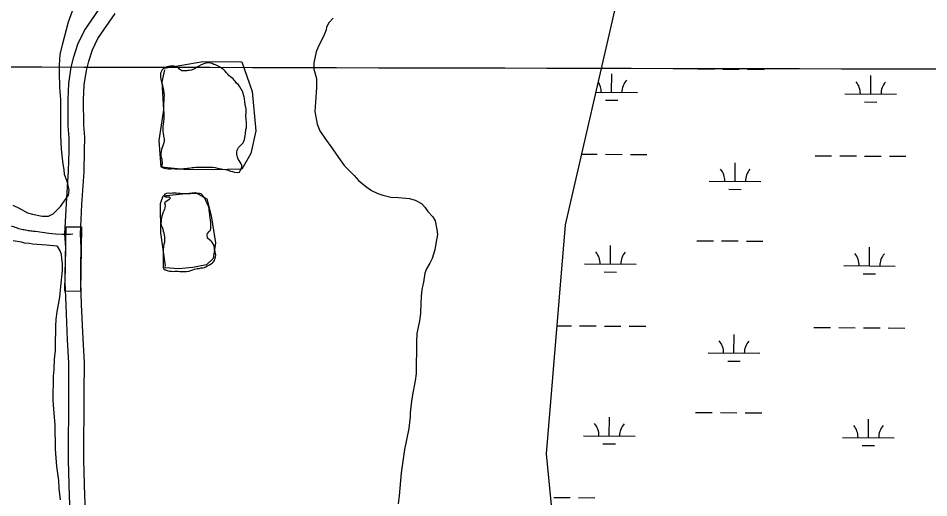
# Model space of a CAD drawing. Extents: x 3172231 to 3210228, y 940198 to 965780.
# Drawn here: x 3197406 to 3199169, y 950904 to 951832 of the extents above; entities that cross this region are included whole.
import ezdxf

# ---------------------------------------------------------------- set-up
doc = ezdxf.new("R2010")
doc.units = 0
for name, color, linetype in [('V-BORW-LINE', 7, 'Continuous'), ('V-GRID-MAJR', 7, 'Continuous'), ('V-ROAD-CNTR', 7, 'Continuous'), ('V-SITE-VEGE', 7, 'Continuous'), ('V-TOPO-SHOR', 7, 'Continuous'), ('V-WETL-SWMP', 7, 'Continuous')]:
    doc.layers.add(name, color=color, linetype=linetype)

msp = doc.modelspace()

# ---------------------------------------------------------------- linework, layer by layer
at = {"layer": 'V-BORW-LINE'}
for points in [[(3197689.256, 951735.853), (3197763.382, 951748.548)], [(3197763.382, 951748.548), (3197838.48, 951747.846)], [(3197838.48, 951747.846), (3197858.56, 951690.831)], [(3197684.253, 951708.996), (3197689.745, 951732.514)], [(3197687.821, 951654.815), (3197684.253, 951708.996)], [(3197858.56, 951690.831), (3197865.899, 951614.625)], [(3197678.616, 951595.865), (3197687.821, 951654.815)], [(3197865.899, 951614.625), (3197856.298, 951570.486)], [(3197682.329, 951543.718), (3197678.616, 951595.865)], [(3197856.298, 951570.486), (3197838.803, 951540.436)], [(3197726.421, 951539.328), (3197682.329, 951543.718)], [(3197782.963, 951539.115), (3197726.421, 951539.328)], [(3197838.803, 951540.436), (3197782.963, 951539.115)], [(3197681.351, 951473.763), (3197686.235, 951488.393)], [(3197686.235, 951488.393), (3197749.205, 951495.055)], [(3197749.205, 951495.055), (3197770.684, 951482.989)], [(3197681.57, 951416.602), (3197681.351, 951473.763)], [(3197770.684, 951482.989), (3197779.572, 951449.538)], [(3197779.572, 951449.538), (3197787.581, 951397.167)], [(3197690.63, 951353.096), (3197681.57, 951416.602)], [(3197787.581, 951397.167), (3197783.228, 951367.268)], [(3197783.228, 951367.268), (3197770.128, 951355.187)], [(3197690.271, 951349.258), (3197690.349, 951351.52)], [(3197717.003, 951347.204), (3197690.271, 951349.258)], [(3197743.661, 951349.607), (3197717.003, 951347.204)], [(3197770.128, 951355.187), (3197743.661, 951349.607)]]:
    msp.add_lwpolyline(points, dxfattribs=at)
at = {"layer": 'V-GRID-MAJR'}
msp.add_spline([(3176504.317, 951793.007), (3181720.753, 951778.211), (3186937.193, 951764.175), (3192153.634, 951750.897), (3197370.077, 951738.379), (3202586.522, 951726.618), (3207802.969, 951715.617)], degree=3, dxfattribs=at)
at = {"layer": 'V-ROAD-CNTR'}
for points in [[(3197506.718, 950866.982), (3197504.968, 950906.15), (3197502.992, 950976.445), (3197503.659, 951107.023), (3197503.956, 951165.218), (3197501.303, 951209.79), (3197498.343, 951276.805), (3197496.811, 951321.143), (3197496.975, 951353.282), (3197497.533, 951387.546), (3197496.211, 951414.827), (3197498.965, 951473.643), (3197503.151, 951536.627), (3197504.309, 951575.863), (3197504.436, 951600.81), (3197502.626, 951623.943), (3197502.096, 951674.873), (3197503.662, 951706.015), (3197508.101, 951737.373), (3197513.556, 951757.915), (3197521.276, 951782.308), (3197533.988, 951808.444), (3197568.185, 951858.306)], [(3197536.678, 950868.538), (3197534.95, 950907.24), (3197532.994, 950976.791), (3197533.659, 951106.869), (3197533.96, 951166.034), (3197531.263, 951211.344), (3197528.321, 951277.985), (3197526.813, 951321.585), (3197526.973, 951352.962), (3197527.545, 951388.028), (3197526.245, 951414.851), (3197528.919, 951471.947), (3197533.121, 951535.189), (3197534.307, 951575.343), (3197534.442, 951601.906), (3197532.614, 951625.271), (3197532.104, 951674.275), (3197533.556, 951703.153), (3197537.555, 951731.399), (3197542.37, 951749.535), (3197549.214, 951771.162), (3197559.99, 951793.316), (3197593.299, 951841.882)], [(3197391.187, 951430.674), (3197393.696, 951429.713), (3197396.221, 951428.798), (3197398.76, 951427.923), (3197401.316, 951427.094), (3197403.885, 951426.307), (3197406.465, 951425.564), (3197409.06, 951424.866), (3197411.665, 951424.212), (3197414.28, 951423.602), (3197416.906, 951423.037), (3197419.541, 951422.517), (3197422.183, 951422.041), (3197424.833, 951421.611), (3197427.49, 951421.228), (3197430.152, 951420.888), (3197432.821, 951420.594), (3197435.491, 951420.346), (3197438.168, 951420.143), (3197439.227, 951420.075)], [(3197439.227, 951420.075), (3197451.994, 951417.935), (3197464.835, 951416.28), (3197477.717, 951415.113), (3197490.605, 951414.437)], [(3197490.605, 951414.437), (3197495.922, 951414.044), (3197501.269, 951413.999), (3197506.584, 951414.302), (3197511.228, 951414.839)]]:
    msp.add_lwpolyline(points, dxfattribs=at)
msp.add_lwpolyline([(3197496.166, 951303.665), (3197498.203, 951428.649), (3197528.199, 951428.16), (3197526.162, 951303.176)], close=True, dxfattribs=at)
at = {"layer": 'V-SITE-VEGE'}
for p, q in [((3197503.305, 951825.604), (3197513.575, 951853.764)), ((3197492.241, 951783.704), (3197503.305, 951825.604)), ((3198007.152, 951823.837), (3198002.767, 951815.178)), ((3198015.874, 951832.473), (3198007.152, 951823.837)), ((3198002.015, 951810.117), (3197998.347, 951800.008)), ((3198002.767, 951815.178), (3198002.015, 951810.117)), ((3197487.066, 951762.028), (3197492.241, 951783.704)), ((3197994.692, 951792.07), (3197987.386, 951778.363)), ((3197998.347, 951800.008), (3197994.692, 951792.07)), ((3197982.993, 951767.535), (3197978.541, 951745.857)), ((3197987.386, 951778.363), (3197982.993, 951767.535)), ((3197485.516, 951741.781), (3197487.066, 951762.028)), ((3197485.446, 951728.037), (3197485.516, 951741.781)), ((3197978.541, 951745.857), (3197978.478, 951733.559)), ((3197978.478, 951733.559), (3197983.448, 951715.448)), ((3197486.017, 951698.374), (3197485.446, 951728.037)), ((3197983.448, 951715.448), (3197983.362, 951698.087)), ((3197488.07, 951675.215), (3197486.017, 951698.374)), ((3197983.362, 951698.087), (3197981.771, 951669.884)), ((3197487.93, 951647.729), (3197488.07, 951675.215)), ((3197981.771, 951669.884), (3197980.231, 951651.807)), ((3197488.438, 951605.77), (3197487.93, 951647.729)), ((3197980.231, 951651.807), (3197984.445, 951627.19)), ((3197984.445, 951627.19), (3197990.165, 951614.14)), ((3197990.165, 951614.14), (3197999.5, 951600.349)), ((3197489.749, 951578.996), (3197488.438, 951605.77)), ((3197999.5, 951600.349), (3198014.584, 951579.293)), ((3197492.495, 951550.048), (3197489.749, 951578.996)), ((3198014.584, 951579.293), (3198026.071, 951562.596)), ((3198026.071, 951562.596), (3198036.846, 951547.35)), ((3197494.611, 951539.185), (3197492.495, 951550.048)), ((3197495.285, 951529.779), (3197494.611, 951539.185)), ((3198036.846, 951547.35), (3198056.277, 951527.718)), ((3197499.565, 951518.183), (3197495.285, 951529.779)), ((3198056.277, 951527.718), (3198065.628, 951517.544)), ((3197501.703, 951511.662), (3197499.565, 951518.183)), ((3197504.533, 951499.349), (3197501.703, 951511.662)), ((3198065.628, 951517.544), (3198080.757, 951505.172)), ((3198080.757, 951505.172), (3198090.128, 951498.608)), ((3197487.734, 951467.605), (3197503.038, 951489.953)), ((3197503.038, 951489.953), (3197504.533, 951499.349)), ((3198090.128, 951498.608), (3198102.396, 951492.761)), ((3198102.396, 951492.761), (3198111.784, 951489.82)), ((3198111.784, 951489.82), (3198127.683, 951486.121)), ((3198127.683, 951486.121), (3198142.145, 951485.325)), ((3198142.145, 951485.325), (3198163.834, 951483.045)), ((3197395.154, 951470.247), (3197407.421, 951464.398)), ((3197473.197, 951453.937), (3197487.734, 951467.605)), ((3198163.834, 951483.045), (3198174.67, 951480.094)), ((3198174.67, 951480.094), (3198186.933, 951473.522)), ((3198186.933, 951473.522), (3198193.407, 951466.256)), ((3198193.407, 951466.256), (3198199.154, 951458.269)), ((3197407.421, 951464.398), (3197423.291, 951455.637)), ((3197423.291, 951455.637), (3197433.404, 951452.692)), ((3197433.404, 951452.692), (3197452.193, 951448.979)), ((3197452.193, 951448.979), (3197464.491, 951448.915)), ((3197464.491, 951448.915), (3197473.197, 951453.937)), ((3198199.154, 951458.269), (3198208.505, 951448.092)), ((3198208.505, 951448.092), (3198213.529, 951440.111)), ((3198213.529, 951440.111), (3198216.336, 951423.459)), ((3198217.731, 951413.321), (3198214.749, 951395.977)), ((3198216.336, 951423.459), (3198217.731, 951413.321)), ((3197412.148, 951398.547), (3197395.525, 951401.525)), ((3197417.93, 951397.072), (3197412.148, 951398.547)), ((3197427.33, 951396.298), (3197417.93, 951397.072)), ((3197433.107, 951394.821), (3197427.33, 951396.298)), ((3198214.749, 951395.977), (3198212.517, 951383.691)), ((3197460.59, 951393.234), (3197433.107, 951394.821)), ((3197480.109, 951390.965), (3197460.59, 951393.234)), ((3197482.272, 951389.509), (3197480.109, 951390.965)), ((3197486.575, 951382.253), (3197482.272, 951389.509)), ((3197489.429, 951375.005), (3197486.575, 951382.253)), ((3198212.517, 951383.691), (3198207.368, 951367.079)), ((3197490.113, 951367.042), (3197489.429, 951375.005)), ((3197491.512, 951357.632), (3197490.113, 951367.042)), ((3198207.368, 951367.079), (3198202.983, 951358.42)), ((3197488.391, 951312.799), (3197491.443, 951343.888)), ((3197491.443, 951343.888), (3197491.512, 951357.632)), ((3198196.415, 951346.88), (3198193.481, 951338.938)), ((3198202.983, 951358.42), (3198196.415, 951346.88)), ((3198193.481, 951338.938), (3198190.499, 951321.591)), ((3197486.118, 951292.555), (3197488.391, 951312.799)), ((3198187.529, 951307.138), (3198186.014, 951293.402)), ((3198190.499, 951321.591), (3198187.529, 951307.138)), ((3197480.906, 951263.645), (3197486.118, 951292.555)), ((3198186.014, 951293.402), (3198185.225, 951280.385)), ((3198185.225, 951280.385), (3198185.125, 951260.856)), ((3197479.388, 951249.905), (3197480.906, 951263.645)), ((3198185.125, 951260.856), (3198182.88, 951246.399)), ((3197478.596, 951236.167), (3197479.388, 951249.905)), ((3198182.88, 951246.399), (3198177.693, 951221.829)), ((3197477.717, 951205.789), (3197478.548, 951226.767)), ((3197478.548, 951226.767), (3197478.596, 951236.167)), ((3198177.693, 951221.829), (3198176.888, 951205.918)), ((3197477.633, 951189.153), (3197477.717, 951205.789)), ((3198176.888, 951205.918), (3198176.574, 951144.433)), ((3197476.103, 951172.523), (3197477.633, 951189.153)), ((3197475.274, 951152.275), (3197476.103, 951172.523)), ((3197473.76, 951139.26), (3197475.274, 951152.275)), ((3197473.525, 951092.963), (3197473.76, 951139.26)), ((3198176.574, 951144.433), (3198174.33, 951129.976)), ((3198174.33, 951129.976), (3198169.871, 951106.85)), ((3198169.871, 951106.85), (3198167.621, 951090.947)), ((3197474.883, 951075.596), (3197473.525, 951092.963)), ((3198167.621, 951090.947), (3198164.612, 951068.536)), ((3197476.898, 951045.201), (3197474.883, 951075.596)), ((3198164.575, 951061.305), (3198162.288, 951038.168)), ((3198164.612, 951068.536), (3198164.575, 951061.305)), ((3197478.104, 950998.175), (3197476.898, 951045.201)), ((3198162.288, 951038.168), (3198154.118, 950996.977)), ((3197480.101, 950964.164), (3197478.104, 950998.175)), ((3198154.118, 950996.977), (3198151.134, 950978.908)), ((3198151.134, 950978.908), (3198147.38, 950952.161)), ((3197484.305, 950937.38), (3197480.101, 950964.164)), ((3197484.946, 950921.461), (3197484.305, 950937.38)), ((3198147.38, 950952.161), (3198143.534, 950907.33)), ((3197487.73, 950899.746), (3197484.946, 950921.461)), ((3198143.534, 950907.33), (3198141.287, 950892.15))]:
    msp.add_line(p, q, dxfattribs=at)
at = {"layer": 'V-TOPO-SHOR'}
for points in [[(3197748.63, 951735.103), (3197745.515, 951733.665), (3197740.531, 951731.824), (3197736.797, 951731.222), (3197734.309, 951731.025), (3197732.441, 951730.62), (3197727.673, 951730.642), (3197722.285, 951730.669), (3197717.945, 951733.8), (3197715.68, 951736.919), (3197712.371, 951738.388), (3197707.609, 951739.447), (3197704.086, 951739.672), (3197700.562, 951739.688), (3197696.619, 951738.877), (3197693.3, 951738.271), (3197689.769, 951736.837), (3197686.859, 951734.986), (3197684.358, 951732.51), (3197682.898, 951730.239), (3197681.425, 951726.1), (3197681.407, 951721.955), (3197681.391, 951718.637), (3197681.989, 951713.867), (3197683.207, 951708.68), (3197684.835, 951702.658), (3197685.642, 951698.095), (3197686.865, 951693.528), (3197687.872, 951687.513), (3197688.059, 951683.159), (3197687.832, 951679.221), (3197687.813, 951675.49), (3197687.381, 951671.553), (3197686.943, 951666.788), (3197686.918, 951661.813), (3197687.313, 951657.873), (3197687.291, 951652.898), (3197687.481, 951649.787), (3197687.858, 951641.909), (3197687.633, 951638.179), (3197687.186, 951631.548), (3197686.543, 951626.991), (3197685.902, 951623.264), (3197685.466, 951618.705), (3197685.857, 951613.935), (3197686.253, 951609.995), (3197686.844, 951603.773), (3197688.063, 951598.585), (3197688.04, 951594.024), (3197686.982, 951589.263), (3197685.511, 951585.331), (3197684.461, 951582.226), (3197683.406, 951578.294), (3197682.556, 951574.151), (3197681.915, 951570.216), (3197682.101, 951565.862), (3197682.707, 951562.542), (3197683.727, 951559.221), (3197684.721, 951550.51)], [(3197684.721, 951550.51), (3197682.834, 951546.167), (3197684.895, 951543.461), (3197687.997, 951541.995), (3197692.345, 951541.145), (3197696.904, 951540.916), (3197701.051, 951541.104), (3197704.992, 951541.29), (3197708.928, 951541.065), (3197713.489, 951541.043), (3197718.67, 951541.018), (3197721.779, 951541.002), (3197726.549, 951541.188), (3197729.66, 951541.378), (3197732.771, 951541.987), (3197736.295, 951542.175), (3197742.519, 951543.183), (3197745.63, 951543.582), (3197748.741, 951543.981), (3197756.827, 951544.149), (3197761.801, 951544.125), (3197765.119, 951544.108), (3197770.3, 951544.084), (3197774.446, 951543.856), (3197779.213, 951544.041), (3197782.529, 951544.024), (3197787.295, 951543.172), (3197791.436, 951542.323), (3197794.954, 951541.477), (3197798.475, 951540.631), (3197801.788, 951540.201), (3197806.97, 951539.76), (3197812.145, 951538.286), (3197816.903, 951536.396), (3197820.837, 951535.341), (3197824.769, 951534.284), (3197830.987, 951533.84), (3197834.1, 951534.655), (3197836.191, 951538.167), (3197837.448, 951541.272), (3197838.706, 951544.168), (3197838.722, 951547.69), (3197835.437, 951553.927), (3197833.792, 951556.837), (3197831.941, 951559.747), (3197830.301, 951563.28), (3197829.486, 951566.186), (3197829.086, 951569.504), (3197829.105, 951573.233), (3197829.537, 951576.962), (3197832.463, 951582.132), (3197834.755, 951584.608), (3197836.84, 951586.879), (3197841.214, 951591.21), (3197842.888, 951594.311), (3197843.94, 951597.623), (3197845.218, 951604.871), (3197845.857, 951608.391), (3197846.728, 951616.679), (3197847.573, 951620.2), (3197848.02, 951626.829), (3197847.838, 951631.806), (3197847.027, 951635.748), (3197846.658, 951645.286), (3197846.883, 951648.808), (3197847.107, 951652.331), (3197847.129, 951656.892), (3197845.511, 951665.397), (3197844.506, 951671.414), (3197844.114, 951676.391), (3197843.305, 951680.54), (3197842.079, 951684.278), (3197841.059, 951687.599), (3197839.216, 951692.169), (3197837.569, 951694.872), (3197834.692, 951699.445), (3197832.222, 951703.398), (3197828.713, 951706.73), (3197826.039, 951710.474), (3197823.976, 951712.763), (3197821.705, 951714.848), (3197816.544, 951719.02), (3197813.861, 951721.52), (3197811.592, 951723.81), (3197809.118, 951726.518), (3197806.439, 951730.055), (3197803.759, 951732.555), (3197800.246, 951735.06), (3197797.766, 951736.938), (3197794.461, 951739.027), (3197791.36, 951740.491), (3197787.841, 951741.96), (3197784.739, 951743.01), (3197781.22, 951744.479), (3197774.802, 951745.961), (3197771.277, 951745.771), (3197765.256, 951743.936), (3197760.273, 951742.093), (3197755.286, 951739.631), (3197751.752, 951737.575), (3197748.63, 951735.103)], [(3197688.915, 951474.829), (3197690.551, 951470.262), (3197689.697, 951465.289), (3197688.856, 951462.391), (3197687.596, 951459.495), (3197686.132, 951456.601), (3197684.872, 951453.292), (3197684.024, 951449.356), (3197683.178, 951445.837), (3197682.537, 951441.901), (3197682.312, 951438.585), (3197682.089, 951434.856), (3197682.488, 951431.745), (3197684.334, 951427.589), (3197685.562, 951424.474), (3197686.576, 951420.116), (3197687.389, 951416.797), (3197688.407, 951412.645), (3197689.011, 951409.325), (3197688.993, 951405.18), (3197688.767, 951401.658), (3197688.751, 951398.34), (3197687.905, 951394.613), (3197687.053, 951390.058), (3197686.615, 951385.292), (3197686.597, 951381.354), (3197686.373, 951378.038), (3197686.566, 951374.927), (3197686.543, 951370.573), (3197686.318, 951366.637), (3197686.302, 951363.112), (3197686.691, 951357.929), (3197686.465, 951354.406), (3197686.654, 951350.468), (3197687.676, 951347.353), (3197690.568, 951345.266), (3197694.293, 951343.798), (3197698.641, 951342.739), (3197702.575, 951342.305), (3197706.1, 951342.288), (3197709.211, 951342.481), (3197715.635, 951342.448), (3197718.951, 951342.02), (3197722.68, 951341.793), (3197727.657, 951341.977), (3197731.593, 951341.75), (3197735.951, 951342.765), (3197740.103, 951343.781), (3197744.047, 951345.215), (3197747.162, 951346.444), (3197752.352, 951347.867), (3197756.083, 951348.057), (3197759.821, 951348.868), (3197763.136, 951349.061), (3197766.249, 951349.874), (3197769.156, 951350.689), (3197771.447, 951352.751), (3197774.978, 951354.392), (3197778.095, 951356.034), (3197781.216, 951358.3), (3197783.506, 951360.362), (3197785.593, 951363.047), (3197786.643, 951365.945), (3197787.7, 951370.499), (3197788.134, 951374.229), (3197787.323, 951377.962), (3197786.924, 951381.073), (3197786.109, 951383.979), (3197785.712, 951387.506), (3197784.899, 951391.035), (3197784.085, 951394.561), (3197780.792, 951399.139), (3197778.732, 951401.635), (3197775.838, 951403.515), (3197772.539, 951406.847), (3197771.322, 951412.658), (3197772.375, 951415.762), (3197775.293, 951419.273), (3197777.794, 951421.955), (3197778.64, 951425.474), (3197778.658, 951429.412), (3197778.468, 951432.939), (3197778.488, 951437.084), (3197778.095, 951441.647), (3197777.495, 951446.21), (3197776.891, 951449.737), (3197776.494, 951453.054), (3197775.885, 951456.165), (3197775.49, 951460.108), (3197775.504, 951463.216), (3197774.693, 951466.95), (3197773.262, 951470.69), (3197771.824, 951473.391), (3197769.772, 951477.753), (3197768.951, 951479.416), (3197768.334, 951480.663), (3197766.899, 951483.778), (3197766.901, 951484.194), (3197764.429, 951487.108), (3197762.368, 951490.021), (3197759.89, 951492.106)], [(3197759.89, 951492.106), (3197756.579, 951492.949), (3197752.643, 951493.177), (3197748.495, 951492.988), (3197747.25, 951492.788), (3197744.555, 951492.802), (3197738.956, 951492.206), (3197735.224, 951492.018), (3197731.909, 951492.241), (3197727.763, 951492.468), (3197723.823, 951492.28), (3197719.473, 951492.716), (3197716.159, 951493.146), (3197711.807, 951493.582), (3197708.285, 951493.805), (3197704.553, 951493.617), (3197700.82, 951493.22), (3197696.052, 951493.451), (3197692.734, 951493.052), (3197689.619, 951491.823), (3197688.159, 951489.965), (3197688.567, 951488.511), (3197691.254, 951486.84), (3197694.776, 951486.824), (3197698.092, 951486.394), (3197700.568, 951484.102), (3197698.274, 951481.417), (3197695.155, 951479.152), (3197692.452, 951477.507), (3197688.915, 951474.829)]]:
    msp.add_lwpolyline(points, dxfattribs=at)
at = {"layer": 'V-WETL-SWMP'}
for p, q in [((3198465.59, 951432.311), (3198576.482, 951913.038)), ((3198722.382, 951734.326), (3198754.381, 951734.108)), ((3198770.381, 951734), (3198802.38, 951733.782)), ((3198818.38, 951733.673), (3198850.379, 951733.455)), ((3198555.006, 951689.035), (3198555.251, 951725.034)), ((3199056.902, 951685.618), (3199057.147, 951721.617)), ((3198524.857, 951689.24), (3198605.005, 951688.694)), ((3199006.903, 951685.958), (3199106.901, 951685.278)), ((3198542.901, 951673.686), (3198566.901, 951673.522)), ((3199044.797, 951670.269), (3199068.797, 951670.106)), ((3198497.203, 951569.354), (3198527.345, 951569.149)), ((3198543.345, 951569.04), (3198575.344, 951568.822)), ((3198591.344, 951568.713), (3198623.343, 951568.496)), ((3198949.243, 951566.277), (3198981.243, 951566.059)), ((3198997.242, 951565.95), (3199029.242, 951565.733)), ((3199045.241, 951565.624), (3199077.24, 951565.406)), ((3199093.24, 951565.297), (3199125.239, 951565.079)), ((3198794.31, 951516.589), (3198794.555, 951552.588)), ((3198744.311, 951516.929), (3198844.308, 951516.248)), ((3198782.205, 951501.24), (3198806.204, 951501.076)), ((3198428.626, 950988.563), (3198465.59, 951432.311)), ((3198720.118, 951401.659), (3198752.117, 951401.441)), ((3198768.116, 951401.332), (3198800.116, 951401.114)), ((3198816.115, 951401.005), (3198848.115, 951400.788)), ((3198552.741, 951356.367), (3198552.986, 951392.366)), ((3199054.638, 951352.951), (3199054.883, 951388.95)), ((3198502.743, 951356.708), (3198602.74, 951356.027)), ((3199004.639, 951353.291), (3199104.637, 951352.61)), ((3198540.637, 951341.018), (3198564.636, 951340.855)), ((3199042.533, 951337.602), (3199066.532, 951337.438)), ((3198449.32, 951236.997), (3198477.082, 951236.808)), ((3198493.081, 951236.7), (3198525.081, 951236.482)), ((3198541.08, 951236.373), (3198573.08, 951236.155)), ((3198589.079, 951236.046), (3198621.078, 951235.828)), ((3198792.045, 951183.921), (3198792.29, 951219.92)), ((3198946.979, 951233.61), (3198978.978, 951233.392)), ((3198994.978, 951233.283), (3199026.977, 951233.065)), ((3199042.977, 951232.956), (3199074.976, 951232.739)), ((3199090.976, 951232.63), (3199122.975, 951232.412)), ((3198742.046, 951184.262), (3198842.044, 951183.581)), ((3198779.94, 951168.572), (3198803.94, 951168.409)), ((3198717.853, 951068.992), (3198749.852, 951068.774)), ((3198765.852, 951068.665), (3198797.851, 951068.447)), ((3198813.851, 951068.338), (3198845.85, 951068.12)), ((3198550.477, 951023.7), (3198550.722, 951059.699)), ((3199052.373, 951020.283), (3199052.618, 951056.283)), ((3198500.478, 951024.04), (3198600.476, 951023.36)), ((3198538.372, 951008.351), (3198562.372, 951008.188)), ((3199002.374, 951020.624), (3199102.372, 951019.943)), ((3199040.268, 951004.935), (3199064.268, 951004.771)), ((3198465.59, 950618.773), (3198428.626, 950988.563)), ((3198442.818, 950904.359), (3198474.817, 950904.141)), ((3198490.817, 950904.032), (3198522.816, 950903.814))]:
    msp.add_line(p, q, dxfattribs=at)
for centre, start, end in [((3198499.767, 951689.885), 358.838165, 32.764287), ((3198610.251, 951689.133), 138.838162, 180.381821), ((3199001.664, 951686.469), 358.838165, 40.381824), ((3199112.147, 951685.717), 138.838162, 180.381821), ((3198739.071, 951517.439), 358.838165, 40.381824), ((3198849.554, 951516.687), 138.838162, 180.381821), ((3198497.503, 951357.218), 358.838165, 40.381824), ((3198607.986, 951356.466), 138.838162, 180.381821), ((3198999.399, 951353.802), 358.838165, 40.381824), ((3199109.883, 951353.05), 138.838162, 180.381821), ((3198736.807, 951184.772), 358.838165, 40.381824), ((3198847.29, 951184.02), 138.838162, 180.381821), ((3198495.238, 951024.551), 358.838165, 40.381824), ((3198605.722, 951023.799), 138.838162, 180.381821), ((3198997.135, 951021.134), 358.838165, 40.381824), ((3199107.618, 951020.382), 138.838162, 180.381821)]:
    msp.add_arc(centre, 35.246, start, end, dxfattribs=at)

doc.saveas('drawing.dxf')
